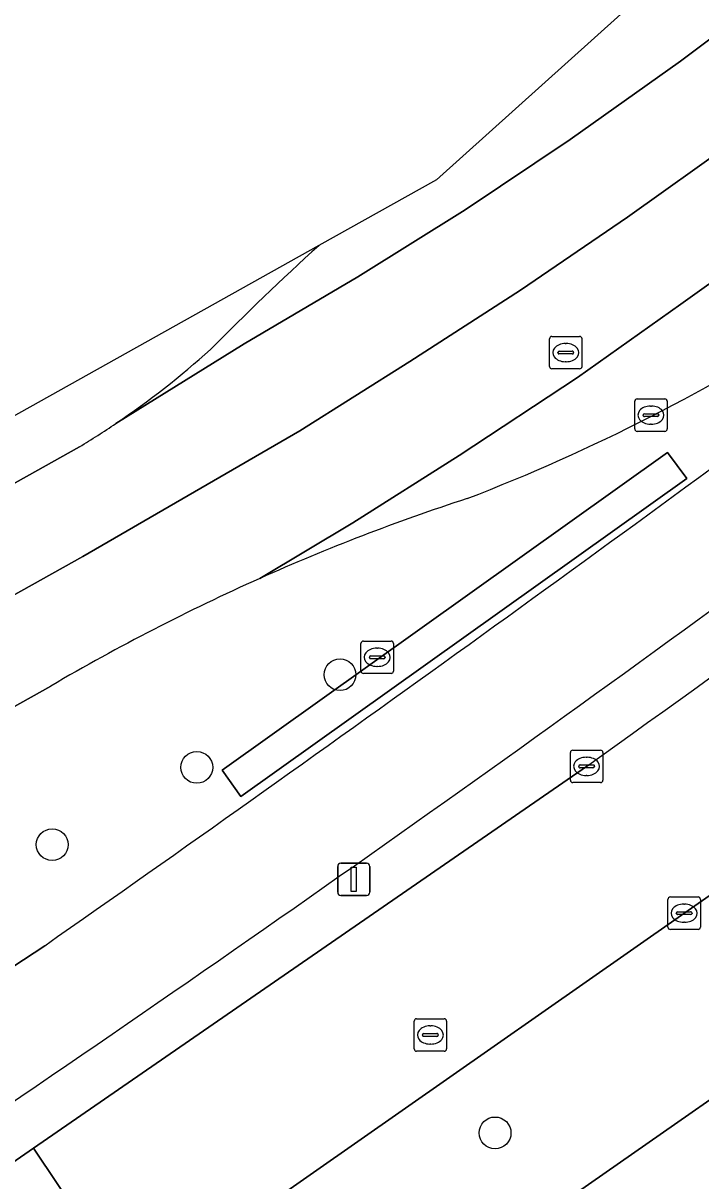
# Model space of a CAD drawing. Extents: x 157793 to 159380, y 380877 to 382313.
# Drawn here: x 159128.44 to 159149.31, y 382125.37 to 382161.06 of the extents above; entities that cross this region are included whole.
import ezdxf

# ---------------------------------------------------------------- set-up
doc = ezdxf.new("R2010")
doc.units = 0
for name, color, linetype in [('IMGEO_Berm_groen', 7, 'Continuous'), ('IMGEO_Boom', 7, 'Continuous'), ('IMGEO_Fietspad_gesloten', 7, 'Continuous'), ('IMGEO_Groenvoorziening', 7, 'Continuous'), ('IMGEO_Haag', 7, 'Continuous'), ('IMGEO_Kolk', 7, 'Continuous'), ('IMGEO_Lichtmast', 7, 'Continuous'), ('IMGEO_Rijbaan_lokaal_open', 7, 'Continuous'), ('IMGEO_Rijbaan_regionaal_gesloten', 7, 'Continuous'), ('IMGEO_Rioolput', 7, 'Continuous'), ('IMGEO_Voetpad_open', 7, 'Continuous')]:
    doc.layers.add(name, color=color, linetype=linetype)

msp = doc.modelspace()

# ---------------------------------------------------------------- linework, layer by layer
at = {"layer": 'IMGEO_Berm_groen'}
for points in [[(159137.548, 382154.205), (159052.497, 382106.596)], [(159052.497, 382106.596), (159052.513, 382106.568), (159053.409, 382105), (159130.172, 382148.002)], [(159129.29, 382140.626), (159117.444, 382133.991), (159113.412, 382131.035), (159113.796, 382130.389), (159121.225, 382134.549), (159124.53, 382129.62), (159129.101, 382132.621)], [(159126.493, 382126.697), (159127.383, 382125.428), (159128.755, 382126.376), (159145.795, 382138.149)]]:
    msp.add_lwpolyline(points, dxfattribs=at)
msp.add_lwpolyline([(159148.88, 382147.025), (159135.146, 382137.217), (159134.572, 382138.036), (159148.286, 382147.829)], close=True, dxfattribs=at)
for centre, radius, start, end in [((158676.255, 382794.699), 807.172, 305.570938, 308.197965), ((159193.89, 382092.122), 83.838, 132.22842, 135.38607), ((159194.362, 382091.605), 84.537, 132.22637, 132.23003), ((159120.985, 382201.287), 58.808, 291.05488, 303.13527), ((158475.562, 383066.229), 1139.621, 304.992561, 306.556122), ((159116.405, 382170.735), 26.577, 304.0653, 312.0616), ((159115.959, 382171.468), 27.435, 301.202, 303.9784), ((158676.024, 382792.004), 803.464, 304.101302, 306.69289), ((159162.424, 382084.22), 65.418, 108.08885, 114.08713), ((159162.928, 382083.249), 66.51, 114.14273, 120.382)]:
    msp.add_arc(centre, radius, start, end, dxfattribs=at)
at = {"layer": 'IMGEO_Boom'}
for centre in [(159138.199, 382140.973), (159133.787, 382138.117), (159129.332, 382135.736), (159142.976, 382126.85)]:
    msp.add_circle(centre, 0.489, dxfattribs=at)
at = {"layer": 'IMGEO_Fietspad_gesloten'}
msp.add_lwpolyline([(159129.101, 382132.621), (159124.53, 382129.62), (159123.08, 382128.667), (159114.348, 382122.932), (159099.553, 382113.308)], dxfattribs=at)
for centre, radius, start, end in [((158475.562, 383066.229), 1139.621, 304.992561, 306.556122), ((158676.024, 382792.004), 803.464, 304.101302, 306.69289)]:
    msp.add_arc(centre, radius, start, end, dxfattribs=at)
at = {"layer": 'IMGEO_Groenvoorziening'}
msp.add_lwpolyline([(159148.88, 382147.025), (159148.286, 382147.829), (159134.572, 382138.036), (159135.146, 382137.217)], close=True, dxfattribs=at)
for points in [[(159154.446, 382131.259), (159151.447, 382135.476), (159135.917, 382124.601), (159131.818, 382121.802), (159130.424, 382120.85), (159133.129, 382116.874)], [(159133.728, 382116.787), (159154.446, 382131.259)]]:
    msp.add_lwpolyline(points, dxfattribs=at)
at = {"layer": 'IMGEO_Haag'}
msp.add_lwpolyline([(159148.88, 382147.025), (159148.286, 382147.829), (159134.572, 382138.036), (159135.146, 382137.217)], close=True, dxfattribs=at)
at = {"layer": 'IMGEO_Kolk'}
for p, q in [((159147.276, 382148.551), (159147.276, 382149.403)), ((159147.351, 382149.477), (159148.203, 382149.477)), ((159148.277, 382149.403), (159148.277, 382148.551)), ((159147.578, 382149.02), (159147.976, 382149.02)), ((159147.764, 382149.257), (159147.789, 382149.257)), ((159147.535, 382148.971), (159147.535, 382148.983)), ((159147.973, 382148.934), (159147.575, 382148.934)), ((159147.787, 382148.697), (159147.762, 382148.697)), ((159148.019, 382148.983), (159148.019, 382148.971)), ((159148.203, 382148.477), (159147.351, 382148.477)), ((159145.369, 382138.649), (159146.221, 382138.649)), ((159145.294, 382137.723), (159145.294, 382138.575)), ((159145.782, 382138.429), (159145.807, 382138.429)), ((159146.295, 382138.575), (159146.295, 382137.723)), ((159145.553, 382138.143), (159145.553, 382138.155)), ((159145.991, 382138.106), (159145.593, 382138.106)), ((159145.596, 382138.192), (159145.994, 382138.192)), ((159146.037, 382138.155), (159146.037, 382138.143)), ((159146.221, 382137.649), (159145.369, 382137.649)), ((159145.805, 382137.869), (159145.78, 382137.869)), ((159148.299, 382133.196), (159148.299, 382134.048)), ((159148.374, 382134.122), (159149.226, 382134.122)), ((159149.3, 382134.048), (159149.3, 382133.196)), ((159148.601, 382133.665), (159148.999, 382133.665)), ((159148.787, 382133.902), (159148.812, 382133.902)), ((159148.558, 382133.616), (159148.558, 382133.628)), ((159148.996, 382133.579), (159148.598, 382133.579)), ((159148.81, 382133.342), (159148.785, 382133.342)), ((159149.042, 382133.628), (159149.042, 382133.616)), ((159149.226, 382133.122), (159148.374, 382133.122))]:
    msp.add_line(p, q, dxfattribs=at)
for points in [[(159147.276, 382148.551), (159147.276, 382149.403)], [(159147.351, 382149.477), (159148.203, 382149.477)], [(159148.277, 382149.403), (159148.277, 382148.551)], [(159148.203, 382148.477), (159147.351, 382148.477)], [(159145.369, 382138.649), (159146.221, 382138.649)], [(159145.294, 382137.723), (159145.294, 382138.575)], [(159146.295, 382138.575), (159146.295, 382137.723)], [(159146.221, 382137.649), (159145.369, 382137.649)], [(159148.299, 382133.196), (159148.299, 382134.048)], [(159148.374, 382134.122), (159149.226, 382134.122)], [(159149.3, 382134.048), (159149.3, 382133.196)], [(159149.226, 382133.122), (159148.374, 382133.122)]]:
    msp.add_lwpolyline(points, dxfattribs=at)
for centre, radius, start, end in [((159147.353, 382149.401), 0.0765, 91.552, 178.448), ((159147.353, 382149.401), 0.0765, 91.552, 178.448), ((159148.201, 382149.401), 0.0765, 1.552, 88.448), ((159148.201, 382149.401), 0.0765, 1.552, 88.448), ((159147.575, 382148.98), 0.0403, 85.8775, 175.7526), ((159147.98, 382148.982), 0.0386, 1.7309, 96.639), ((159147.572, 382148.97), 0.0366, 178.938, 274.7102), ((159147.976, 382148.977), 0.043, 264.8664, 352.4533), ((159147.353, 382148.553), 0.0765, 181.552, 268.448), ((159147.353, 382148.553), 0.0765, 181.552, 268.448), ((159148.201, 382148.553), 0.0765, 271.552, 358.448), ((159148.201, 382148.553), 0.0765, 271.552, 358.448), ((159145.371, 382138.573), 0.0765, 91.552, 178.448), ((159145.371, 382138.573), 0.0765, 91.552, 178.448), ((159146.219, 382138.573), 0.0765, 1.552, 88.448), ((159146.219, 382138.573), 0.0765, 1.552, 88.448), ((159145.593, 382138.152), 0.0403, 85.8775, 175.7526), ((159145.59, 382138.142), 0.0366, 178.938, 274.7102), ((159145.994, 382138.149), 0.043, 264.8664, 352.4533), ((159145.998, 382138.154), 0.0386, 1.7309, 96.639), ((159145.371, 382137.725), 0.0765, 181.552, 268.448), ((159145.371, 382137.725), 0.0765, 181.552, 268.448), ((159146.219, 382137.725), 0.0765, 271.552, 358.448), ((159146.219, 382137.725), 0.0765, 271.552, 358.448), ((159148.376, 382134.046), 0.0765, 91.552, 178.448), ((159148.376, 382134.046), 0.0765, 91.552, 178.448), ((159149.224, 382134.046), 0.0765, 1.552, 88.448), ((159149.224, 382134.046), 0.0765, 1.552, 88.448), ((159148.598, 382133.625), 0.0403, 85.8775, 175.7526), ((159149.003, 382133.627), 0.0386, 1.7309, 96.639), ((159148.595, 382133.615), 0.0366, 178.938, 274.7102), ((159148.999, 382133.622), 0.043, 264.8664, 352.4533), ((159148.376, 382133.198), 0.0765, 181.552, 268.448), ((159148.376, 382133.198), 0.0765, 181.552, 268.448), ((159149.224, 382133.198), 0.0765, 271.552, 358.448), ((159149.224, 382133.198), 0.0765, 271.552, 358.448)]:
    msp.add_arc(centre, radius, start, end, dxfattribs=at)
for centre, major_axis, ratio, start_param, end_param in [((159147.763, 382148.977), (-0.387, 0.002), 0.722429, 4.712389, 7.853982), ((159147.788, 382148.977), (-0.39, 0.002), 0.717154, 1.570796, 4.712389), ((159145.781, 382138.149), (-0.387, 0.002), 0.722429, 4.712389, 7.853982), ((159145.806, 382138.149), (-0.39, 0.002), 0.717154, 1.570796, 4.712389), ((159148.786, 382133.622), (-0.387, 0.002), 0.722429, 4.712389, 7.853982), ((159148.811, 382133.622), (-0.39, 0.002), 0.717154, 1.570796, 4.712389)]:
    msp.add_ellipse(centre, major_axis=major_axis, ratio=ratio, start_param=start_param, end_param=end_param, dxfattribs=at)
at = {"layer": 'IMGEO_Lichtmast'}
for p, q in [((159138.226, 382135.166), (159139.016, 382135.166)), ((159139.016, 382135.166), (159138.226, 382135.166)), ((159138.126, 382134.266), (159138.126, 382135.066)), ((159138.126, 382135.066), (159138.126, 382134.266)), ((159139.116, 382135.066), (159139.116, 382134.266)), ((159139.116, 382134.266), (159139.116, 382135.066)), ((159139.016, 382134.166), (159138.226, 382134.166)), ((159138.226, 382134.166), (159139.016, 382134.166))]:
    msp.add_line(p, q, dxfattribs=at)
msp.add_lwpolyline([(159138.546, 382135.041), (159138.696, 382135.041), (159138.696, 382134.291), (159138.546, 382134.291), (159138.546, 382135.041)], dxfattribs=at)
for centre, start, end in [((159138.226, 382135.066), 90, 180), ((159138.226, 382135.066), 90, 180), ((159139.016, 382135.066), 0, 90), ((159139.016, 382135.066), 360, 90), ((159138.226, 382134.266), 180, 270), ((159138.226, 382134.266), 180, 270), ((159139.016, 382134.266), 270, 0), ((159139.016, 382134.266), 270, 0)]:
    msp.add_arc(centre, 0.1, start, end, dxfattribs=at)
at = {"layer": 'IMGEO_Rijbaan_lokaal_open'}
msp.add_lwpolyline([(159145.795, 382138.149), (159128.755, 382126.376), (159131.818, 382121.802), (159135.917, 382124.601), (159151.447, 382135.476), (159158.657, 382140.702), (159166.456, 382146.499), (159183.459, 382159.596), (159186.877, 382162.015)], dxfattribs=at)
msp.add_lwpolyline([(159128.755, 382126.376), (159127.383, 382125.428), (159125.894, 382124.384), (159125.158, 382123.903), (159128.087, 382119.293), (159128.925, 382119.85), (159130.424, 382120.85), (159131.818, 382121.802)], close=True, dxfattribs=at)
msp.add_arc((158676.255, 382794.699), 807.172, 305.570938, 308.197965, dxfattribs=at)
at = {"layer": 'IMGEO_Rijbaan_regionaal_gesloten'}
for points in [[(159131.292, 382148.718), (159135.25, 382151.178), (159138.747, 382153.243), (159142.049, 382155.309), (159145.288, 382157.474), (159148.687, 382159.885), (159155.024, 382164.659), (159180.096, 382185.126), (159178.146, 382187.493), (159154.689, 382168.153), (159152.53, 382166.46), (159152.529, 382166.459), (159141.168, 382156.231), (159137.548, 382154.205)], [(159185.792, 382178.216), (159183.954, 382180.445), (159171.445, 382170.209), (159167.914, 382167.327), (159164.723, 382164.722), (159161.532, 382162.118), (159158.478, 382159.698), (159155.224, 382157.192), (159151.991, 382154.753), (159148.693, 382152.402), (159145.511, 382150.133), (159141.87, 382147.736), (159138.593, 382145.657), (159135.725, 382143.942)], [(159155.024, 382164.659), (159148.687, 382159.885), (159145.288, 382157.474), (159142.049, 382155.309), (159138.747, 382153.243), (159135.25, 382151.178), (159131.292, 382148.718)], [(159126.795, 382142.679), (159130.272, 382144.624), (159136.957, 382148.498), (159140.346, 382150.626), (159143.762, 382152.827), (159147.059, 382155.079), (159150.306, 382157.404), (159153.545, 382159.807), (159156.868, 382162.336)], [(159156.868, 382162.336), (159153.545, 382159.807), (159150.306, 382157.404), (159147.059, 382155.079), (159143.762, 382152.827), (159140.346, 382150.626), (159136.957, 382148.498), (159130.272, 382144.624), (159126.795, 382142.679)], [(159135.725, 382143.942), (159138.593, 382145.657), (159141.87, 382147.736), (159145.511, 382150.133), (159148.693, 382152.402), (159151.991, 382154.753), (159155.224, 382157.192), (159158.478, 382159.698), (159161.532, 382162.118)], [(159130.172, 382148.002), (159053.409, 382105), (159050.713, 382103.507), (159037.482, 382096.098)], [(159052.854, 382097.822), (159053.654, 382098.278), (159117.444, 382133.991), (159129.29, 382140.626)]]:
    msp.add_lwpolyline(points, dxfattribs=at)
for centre, radius, start, end in [((159193.89, 382092.122), 83.838, 132.22842, 135.38607), ((159194.362, 382091.605), 84.537, 132.22637, 132.23003), ((159120.985, 382201.287), 58.808, 291.05488, 303.13527), ((159116.405, 382170.735), 26.577, 304.0653, 312.0616), ((159115.959, 382171.468), 27.435, 301.202, 303.9784), ((159162.424, 382084.22), 65.418, 108.08885, 114.08713), ((159162.928, 382083.249), 66.51, 114.14273, 120.382)]:
    msp.add_arc(centre, radius, start, end, dxfattribs=at)
at = {"layer": 'IMGEO_Rioolput'}
for p, q in [((159144.651, 382150.479), (159144.651, 382151.331)), ((159144.726, 382151.405), (159145.578, 382151.405)), ((159145.139, 382151.185), (159145.164, 382151.185)), ((159145.652, 382151.331), (159145.652, 382150.479)), ((159144.91, 382150.899), (159144.91, 382150.911)), ((159145.348, 382150.862), (159144.95, 382150.862)), ((159144.953, 382150.948), (159145.351, 382150.948)), ((159145.394, 382150.911), (159145.394, 382150.899)), ((159145.162, 382150.625), (159145.137, 382150.625)), ((159145.578, 382150.405), (159144.726, 382150.405)), ((159138.843, 382141.086), (159138.843, 382141.938)), ((159138.918, 382142.012), (159139.77, 382142.012)), ((159139.844, 382141.938), (159139.844, 382141.086)), ((159139.102, 382141.506), (159139.102, 382141.518)), ((159139.145, 382141.555), (159139.543, 382141.555)), ((159139.331, 382141.792), (159139.356, 382141.792)), ((159139.586, 382141.518), (159139.586, 382141.506)), ((159139.54, 382141.469), (159139.142, 382141.469)), ((159139.354, 382141.232), (159139.329, 382141.232)), ((159139.77, 382141.012), (159138.918, 382141.012)), ((159140.481, 382129.442), (159140.481, 382130.294)), ((159140.556, 382130.368), (159141.408, 382130.368)), ((159140.969, 382130.148), (159140.994, 382130.148)), ((159141.482, 382130.294), (159141.482, 382129.442)), ((159140.74, 382129.862), (159140.74, 382129.874)), ((159141.178, 382129.825), (159140.78, 382129.825)), ((159140.783, 382129.911), (159141.181, 382129.911)), ((159141.224, 382129.874), (159141.224, 382129.862)), ((159141.408, 382129.368), (159140.556, 382129.368)), ((159140.992, 382129.588), (159140.967, 382129.588))]:
    msp.add_line(p, q, dxfattribs=at)
for points in [[(159144.651, 382150.479), (159144.651, 382151.331)], [(159144.726, 382151.405), (159145.578, 382151.405)], [(159145.652, 382151.331), (159145.652, 382150.479)], [(159145.578, 382150.405), (159144.726, 382150.405)], [(159138.843, 382141.086), (159138.843, 382141.938)], [(159138.918, 382142.012), (159139.77, 382142.012)], [(159139.844, 382141.938), (159139.844, 382141.086)], [(159139.77, 382141.012), (159138.918, 382141.012)], [(159140.481, 382129.442), (159140.481, 382130.294)], [(159140.556, 382130.368), (159141.408, 382130.368)], [(159141.482, 382130.294), (159141.482, 382129.442)], [(159141.408, 382129.368), (159140.556, 382129.368)]]:
    msp.add_lwpolyline(points, dxfattribs=at)
for centre, radius, start, end in [((159144.728, 382151.329), 0.0765, 91.552, 178.448), ((159144.728, 382151.329), 0.0765, 91.552, 178.448), ((159145.576, 382151.329), 0.0765, 1.552, 88.448), ((159145.576, 382151.329), 0.0765, 1.552, 88.448), ((159144.95, 382150.908), 0.0403, 85.8775, 175.7526), ((159144.947, 382150.898), 0.0366, 178.938, 274.7102), ((159145.351, 382150.905), 0.043, 264.8664, 352.4533), ((159145.355, 382150.91), 0.0386, 1.7309, 96.639), ((159144.728, 382150.481), 0.0765, 181.552, 268.448), ((159144.728, 382150.481), 0.0765, 181.552, 268.448), ((159145.576, 382150.481), 0.0765, 271.552, 358.448), ((159145.576, 382150.481), 0.0765, 271.552, 358.448), ((159138.92, 382141.936), 0.0765, 91.552, 178.448), ((159138.92, 382141.936), 0.0765, 91.552, 178.448), ((159139.768, 382141.936), 0.0765, 1.552, 88.448), ((159139.768, 382141.936), 0.0765, 1.552, 88.448), ((159139.142, 382141.515), 0.0403, 85.8775, 175.7526), ((159139.139, 382141.505), 0.0366, 178.938, 274.7102), ((159139.543, 382141.512), 0.043, 264.8664, 352.4533), ((159139.547, 382141.517), 0.0386, 1.7309, 96.639), ((159138.92, 382141.088), 0.0765, 181.552, 268.448), ((159138.92, 382141.088), 0.0765, 181.552, 268.448), ((159139.768, 382141.088), 0.0765, 271.552, 358.448), ((159139.768, 382141.088), 0.0765, 271.552, 358.448), ((159140.558, 382130.292), 0.0765, 91.552, 178.448), ((159140.558, 382130.292), 0.0765, 91.552, 178.448), ((159141.406, 382130.292), 0.0765, 1.552, 88.448), ((159141.406, 382130.292), 0.0765, 1.552, 88.448), ((159140.78, 382129.871), 0.0403, 85.8775, 175.7526), ((159140.777, 382129.861), 0.0366, 178.938, 274.7102), ((159141.181, 382129.868), 0.043, 264.8664, 352.4533), ((159141.185, 382129.873), 0.0386, 1.7309, 96.639), ((159140.558, 382129.444), 0.0765, 181.552, 268.448), ((159140.558, 382129.444), 0.0765, 181.552, 268.448), ((159141.406, 382129.444), 0.0765, 271.552, 358.448), ((159141.406, 382129.444), 0.0765, 271.552, 358.448)]:
    msp.add_arc(centre, radius, start, end, dxfattribs=at)
for centre, major_axis, ratio, start_param, end_param in [((159145.138, 382150.905), (-0.387, 0.002), 0.722429, 4.712389, 7.853982), ((159145.163, 382150.905), (-0.39, 0.002), 0.717154, 1.570796, 4.712389), ((159139.33, 382141.512), (-0.387, 0.002), 0.722429, 4.712389, 7.853982), ((159139.355, 382141.512), (-0.39, 0.002), 0.717154, 1.570796, 4.712389), ((159140.968, 382129.868), (-0.387, 0.002), 0.722429, 4.712389, 7.853982), ((159140.993, 382129.868), (-0.39, 0.002), 0.717154, 1.570796, 4.712389)]:
    msp.add_ellipse(centre, major_axis=major_axis, ratio=ratio, start_param=start_param, end_param=end_param, dxfattribs=at)
at = {"layer": 'IMGEO_Voetpad_open'}
msp.add_lwpolyline([(159170.127, 382142.993), (159161.567, 382136.58), (159154.446, 382131.259), (159133.728, 382116.787)], dxfattribs=at)

doc.saveas('drawing.dxf')
